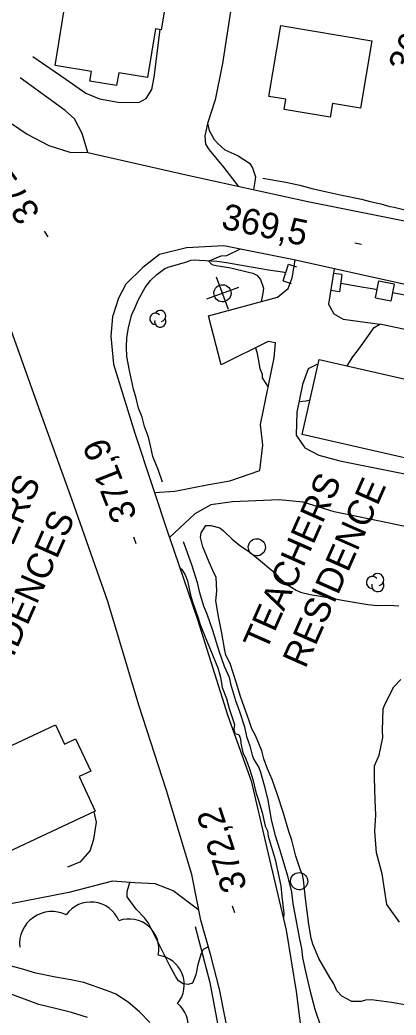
# Model space of a CAD drawing. Extents: x 287698 to 290158, y 5234163 to 5237182.
# Drawn here: x 289026.6 to 289070.4, y 5235213.3 to 5235329.2 of the extents above; entities that cross this region are included whole.
import ezdxf

# ---------------------------------------------------------------- set-up
doc = ezdxf.new("R2010")
doc.units = 0
for name, color, linetype in [('Niveau 1', 7, 'Continuous'), ('Niveau 19', 7, 'Continuous'), ('Niveau 2', 7, 'Continuous'), ('Niveau 21', 7, 'Continuous'), ('Niveau 26', 7, 'Continuous'), ('Niveau 3', 7, 'Continuous'), ('Niveau 31', 7, 'Continuous'), ('Niveau 36', 7, 'Continuous'), ('Niveau 37', 7, 'Continuous'), ('Niveau 4', 7, 'Continuous'), ('Niveau 44', 7, 'Continuous')]:
    doc.layers.add(name, color=color, linetype=linetype)

msp = doc.modelspace()

# ---------------------------------------------------------------- linework, layer by layer
at = {"layer": 'Niveau 1'}
for points in [[(289048.42, 5235317.15), (289048.6, 5235316.29), (289049.21, 5235315.23), (289049.63, 5235314.77), (289050.44, 5235314.03), (289051.5, 5235313.58), (289051.98, 5235313.34), (289053.29, 5235312.48), (289053.67, 5235311.96), (289054.02, 5235310.88), (289053.93, 5235310.37), (289053.77, 5235309.43)], [(289052.23, 5235302.47), (289050.62, 5235301.7), (289049.96, 5235301.67), (289048.56, 5235301.06), (289048.92, 5235300.7), (289049.43, 5235300.59), (289051.12, 5235300.29), (289053.18, 5235299.78), (289053.7, 5235299.69), (289054.14, 5235299.43), (289054.58, 5235298.93), (289054.95, 5235297.95), (289054.85, 5235297.36), (289054.68, 5235296.38)], [(289064.69, 5235288.89), (289065.34, 5235289.94), (289066.09, 5235290.95), (289067.81, 5235293.34), (289068.48, 5235293.74)], [(289054, 5235290.99), (289054.14, 5235290.47), (289054.28, 5235289.88), (289054.5, 5235288.58), (289054.77, 5235287.91), (289054.76, 5235287.5)], [(289054.76, 5235287.5), (289055.48, 5235286.41)], [(289059.07, 5235284.74), (289059.91, 5235284.81), (289060.36, 5235284.94)], [(289041.7, 5235212.41), (289040.49, 5235213.66), (289039.17, 5235214.8), (289037.75, 5235215.73), (289037.07, 5235216.01), (289034.03, 5235217.09), (289032.52, 5235217.4), (289030.73, 5235217.71), (289028.45, 5235218.16), (289026.75, 5235218.66), (289024.85, 5235219.16)]]:
    msp.add_lwpolyline(points, dxfattribs=at)
at = {"layer": 'Niveau 19'}
for points in [[(289049.73, 5235336.7), (289052.08, 5235336.53), (289050.15, 5235324.1), (289049.32, 5235319.88), (289048.41, 5235317.11), (289048.1, 5235315.69), (289048.17, 5235314.7), (289048.6, 5235314.03), (289050.27, 5235312.01), (289052, 5235309.81)], [(289028.09, 5235324.9), (289031.94, 5235322.29), (289034.27, 5235320.64), (289035.86, 5235319.98), (289038.02, 5235319.6), (289040.43, 5235319.56), (289041.29, 5235320.03), (289041.92, 5235321.08), (289042.21, 5235322.49), (289042.91, 5235328.05)], [(289034.5, 5235313.73), (289033.82, 5235315.95), (289032.93, 5235317.65), (289031.86, 5235318.63), (289026.6, 5235322.44)], [(289042.25, 5235274.13), (289044.62, 5235274.29), (289048.56, 5235275.09), (289051.03, 5235275.51), (289054.51, 5235276.69), (289054.87, 5235279.65), (289054.59, 5235282.07), (289056.18, 5235289.84), (289056.34, 5235291.57), (289055.49, 5235291.72), (289050, 5235289.02), (289048.53, 5235294.7), (289056.57, 5235296.9), (289057.8, 5235297.88), (289058.27, 5235299.15), (289058.63, 5235301.2)], [(289063.17, 5235300.19), (289062.5, 5235296.09), (289063.13, 5235294.95), (289064.2, 5235294.33), (289068.48, 5235293.74)], [(289061.29, 5235289.01), (289061.14, 5235289.04), (289060.15, 5235288.53), (289059.49, 5235286.71), (289058.8, 5235283.5), (289058.75, 5235280.83), (289059.73, 5235279.34), (289061.39, 5235278.5), (289063.83, 5235277.83), (289082.68, 5235274.07)], [(289079.95, 5235268.41), (289068.42, 5235270.8), (289063.15, 5235271.89), (289059.54, 5235273), (289056.75, 5235273.28), (289051.31, 5235273.05), (289048.81, 5235272.71), (289046.96, 5235271.66), (289043.98, 5235268.9)], [(289032.29, 5235227.55), (289025.31, 5235226.2), (289020.93, 5235226.12), (289017.99, 5235226.64), (289015.19, 5235228.29), (289013.48, 5235230.3), (289012.08, 5235232.51), (289010.18, 5235236), (289010.03, 5235236.55)], [(289032.14, 5235230.54), (289033.66, 5235231.19), (289034.77, 5235232.41), (289035.17, 5235233.76), (289035.5, 5235235.74), (289035.24, 5235236.94), (289035.22, 5235236.98)], [(289047.42, 5235225.49), (289044.4, 5235227.75), (289042.31, 5235228.56), (289039.94, 5235228.7), (289037.34, 5235228.89), (289032.29, 5235227.55)]]:
    msp.add_lwpolyline(points, dxfattribs=at)
at = {"layer": 'Niveau 2'}
for points in [[(289071.57, 5235214.44), (289069.82, 5235214.75), (289067.5, 5235215.06), (289066.82, 5235215.02), (289066.32, 5235214.86), (289065.21, 5235214.86), (289064.04, 5235215.49), (289063.48, 5235216.13), (289063.11, 5235216.91), (289062.64, 5235217.68), (289061.38, 5235219.88), (289060.68, 5235221.54), (289060.5, 5235222.26), (289060.23, 5235223.82), (289059.81, 5235226.85), (289059.6, 5235229.04), (289059.46, 5235229.64), (289059.23, 5235230.16), (289058.69, 5235231.8), (289058.23, 5235233.67), (289057.87, 5235234.65), (289057.21, 5235236.9), (289056.57, 5235238.92), (289055.94, 5235240.72), (289055.4, 5235241.97), (289054.98, 5235243.14), (289054.74, 5235244.06), (289054.01, 5235245.83), (289053.58, 5235246.62), (289053.26, 5235247.57), (289052.26, 5235250.4), (289051.76, 5235252.06), (289051.05, 5235254.23), (289050.55, 5235255.21), (289050.44, 5235255.74), (289050.1, 5235257.75), (289049.68, 5235259.69), (289049.39, 5235261.51), (289049.49, 5235262.65), (289049.43, 5235264.27), (289049.18, 5235264.72), (289048.62, 5235266.01), (289047.88, 5235267.83), (289047.59, 5235268.92), (289047.68, 5235269.43), (289048.24, 5235270.3), (289048.82, 5235270.28), (289049.84, 5235270.04), (289050.28, 5235269.68), (289051.27, 5235268.71), (289052.19, 5235267.98), (289053.17, 5235267.32), (289054.12, 5235266.59), (289056.24, 5235264.79), (289056.71, 5235264.24), (289057.74, 5235263.37), (289058.73, 5235262.77), (289059.26, 5235262.55), (289060.35, 5235262.28), (289061.55, 5235262.07), (289064.11, 5235261.62), (289067.07, 5235261.11), (289068.22, 5235260.99), (289069.59, 5235261.04), (289070.7, 5235260.96)], [(289045.19, 5235265.39), (289045.44, 5235265.17), (289045.82, 5235264.56), (289046.1, 5235263.86), (289046.21, 5235263.31), (289046.46, 5235262.02), (289046.72, 5235261.28), (289047.28, 5235259.67), (289047.57, 5235258.76), (289048.01, 5235257.59), (289048.74, 5235255.88), (289049.6, 5235253.72), (289049.92, 5235252.64), (289050.13, 5235251.45), (289050.63, 5235250.14), (289050.92, 5235249), (289051.56, 5235247.13), (289051.49, 5235246.62), (289051.58, 5235246.08), (289052.07, 5235245.95), (289052.24, 5235245.45), (289052.3, 5235244.95), (289052.52, 5235243.82), (289052.8, 5235243.32), (289053.23, 5235242.21), (289053.65, 5235240.88), (289054.07, 5235239.1), (289054.29, 5235238.53), (289054.79, 5235236.86), (289055.14, 5235235.29), (289055.39, 5235234.76), (289055.49, 5235234.14)], [(289068.76, 5235229.74), (289068.07, 5235232.19), (289067.91, 5235234.7), (289068, 5235236.57), (289067.95, 5235238.32), (289067.85, 5235240.91), (289067.87, 5235242.32), (289068.38, 5235243.55), (289068.83, 5235245.63), (289068.78, 5235246.42), (289068.87, 5235248.95), (289069.06, 5235249.46), (289070.09, 5235251.52), (289070.91, 5235252.35)], [(289055.49, 5235234.14), (289056.28, 5235231.4)], [(289056.28, 5235231.4), (289056.94, 5235228.34), (289057.05, 5235227.1), (289057.29, 5235225.15), (289057.25, 5235224.52)], [(289034.45, 5235213.01), (289032.59, 5235213.59), (289031.04, 5235213.97), (289029.9, 5235214.26), (289028.77, 5235214.54), (289026.08, 5235215.52), (289024.53, 5235216.1), (289022.46, 5235216.88), (289020.18, 5235217.66), (289017.81, 5235218.64), (289015, 5235220.53), (289013.86, 5235221.13), (289008.49, 5235224.29), (289006.13, 5235225.32), (289003.14, 5235226.71), (289000.82, 5235227.84), (288997.87, 5235229.4)], [(289070.78, 5235224.1), (289069.29, 5235226.16), (289068.76, 5235229.74)], [(289048.52, 5235221.22), (289047.93, 5235220.91), (289047.67, 5235220.45), (289047.29, 5235219.19), (289047.07, 5235217.97), (289046.68, 5235217.02), (289046.16, 5235216.85), (289045.59, 5235216.93), (289045.04, 5235217.27), (289044.69, 5235217.82), (289044, 5235219.12), (289042.77, 5235221.59), (289041.55, 5235224), (289041.09, 5235224.61), (289040.1, 5235225.64), (289039.05, 5235227.06), (289039.07, 5235227.67), (289039.39, 5235228.74)]]:
    msp.add_lwpolyline(points, dxfattribs=at)
at = {"layer": 'Niveau 21'}
for points in [[(289051.01, 5235210.21), (289049.81, 5235216.29), (289048.8, 5235220.24), (289047.65, 5235224.33), (289046.59, 5235229.67), (289043.66, 5235239.45), (289040.41, 5235249.36), (289036.82, 5235261.45), (289032.64, 5235273.38), (289028.79, 5235283.99), (289024.75, 5235295.32), (289020.51, 5235305.9), (289017.3, 5235311.34), (289013.01, 5235319.81), (289005.45, 5235331.91), (288999.4, 5235343.09), (288992.49, 5235356.27), (288982.57, 5235373.74), (288975, 5235386.48)], [(289019.37, 5235326.63), (289022.32, 5235321.12), (289024.64, 5235317.78), (289027.44, 5235315.85), (289029.93, 5235314.53), (289032.4, 5235313.77), (289034.5, 5235313.73)], [(289034.5, 5235313.73), (289045.93, 5235311.14)], [(289045.93, 5235311.14), (289060.1, 5235308.04), (289073.88, 5235305.28), (289081.05, 5235303.81), (289095.4, 5235300.65), (289108.12, 5235297.8), (289131.25, 5235292.99), (289144.32, 5235289.83), (289156.39, 5235287.08)], [(289095.89, 5235292.92), (289058.48, 5235301.23), (289050.3, 5235302.85), (289045.97, 5235302.62), (289042.81, 5235301.84), (289040.88, 5235300.33), (289038.92, 5235298.4), (289038.06, 5235296.77), (289037.37, 5235294.59), (289037.17, 5235292.33), (289037.47, 5235289.07), (289039.96, 5235281.04), (289043.92, 5235269.09), (289043.98, 5235268.9), (289047.26, 5235259.36), (289050.77, 5235248.14), (289053.51, 5235240.55), (289055.34, 5235232.73), (289057.56, 5235223.18), (289058.72, 5235216.05)], [(289058.72, 5235216.05), (289059.91, 5235206.82)]]:
    msp.add_lwpolyline(points, dxfattribs=at)
at = {"layer": 'Niveau 26'}
for p, q in [((289057.21, 5235298.8), (289057.84, 5235300.72)), ((289057.84, 5235300.72), (289058.79, 5235300.41)), ((289057.21, 5235298.8), (289058.16, 5235298.49)), ((289064.06, 5235299.51), (289063.07, 5235299.65)), ((289064.06, 5235299.51), (289063.78, 5235297.51)), ((289067.96, 5235296.8), (289068.35, 5235298.78)), ((289068.35, 5235298.78), (289069.33, 5235298.59)), ((289063.78, 5235297.51), (289062.79, 5235297.65)), ((289070.15, 5235298.4), (289069.17, 5235298.6)), ((289070.15, 5235298.4), (289069.76, 5235296.42)), ((289067.96, 5235296.8), (289068.94, 5235296.6)), ((289069.76, 5235296.42), (289068.78, 5235296.61))]:
    msp.add_line(p, q, dxfattribs=at)
at = {"layer": 'Niveau 3'}
for p, q in [((289029.87, 5235303.9), (289029.46, 5235304.58)), ((289065.56, 5235303.23), (289066.34, 5235303.05)), ((289040.11, 5235268.17), (289039.86, 5235268.93)), ((289051.58, 5235225.21), (289051.32, 5235225.97))]:
    msp.add_line(p, q, dxfattribs=at)
at = {"layer": 'Niveau 31'}
for points in [[(289031.97, 5235331.81), (289040.34, 5235330.44), (289040.71, 5235332.71), (289043.72, 5235332.22), (289043.03, 5235328.03), (289042.37, 5235328.14), (289041.45, 5235322.46), (289038.08, 5235323.01), (289037.84, 5235321.54), (289034.73, 5235322.04), (289034.92, 5235323.18), (289030.67, 5235323.88)], [(289056.94, 5235328.52), (289067.53, 5235326.75), (289066.22, 5235318.88), (289062.98, 5235319.42), (289062.71, 5235317.85), (289057.35, 5235318.74), (289057.55, 5235319.94), (289055.56, 5235320.27)], [(289082.91, 5235275.54), (289059.44, 5235280.9), (289061.43, 5235289.64), (289084.9, 5235284.27)], [(289035.35, 5235237.04), (289019.42, 5235229.57), (289014.72, 5235239.6), (289030.71, 5235247.1), (289031.77, 5235244.83), (289033.06, 5235245.44), (289034.82, 5235241.69), (289033.46, 5235241.06)]]:
    msp.add_lwpolyline(points, close=True, dxfattribs=at)
at = {"layer": 'Niveau 36'}
for p, q in [((289050.85, 5235295.46), (289049.48, 5235299.21)), ((289052.04, 5235298.02), (289048.29, 5235296.65))]:
    msp.add_line(p, q, dxfattribs=at)
for centre, major_axis in [((289050.16, 5235297.34), (-0.907, 0.42)), ((289054.16, 5235267.76), (0.908, -0.42)), ((289059.08, 5235228.88), (0.908, -0.42))]:
    msp.add_ellipse(centre, major_axis=major_axis, ratio=0.999982, dxfattribs=at)
at = {"layer": 'Niveau 37'}
msp.add_lwpolyline([(289090.26, 5235270.32), (289094.06, 5235287.73), (289086.1, 5235289.11), (289086.25, 5235289.96), (289068.48, 5235293.74)], dxfattribs=at)
at = {"layer": 'Niveau 4'}
for points in [[(289054.87, 5235310.74), (289057.55, 5235310.27), (289059.18, 5235309.92), (289060.72, 5235309.49), (289062.31, 5235309.17), (289064.07, 5235308.77), (289066.35, 5235308.31), (289067.35, 5235308.01), (289068.59, 5235307.77), (289069.65, 5235307.45), (289070.16, 5235307.36), (289071.23, 5235307.09), (289073.3, 5235306.64), (289073.7, 5235306.51)], [(289043.18, 5235275.33), (289042.69, 5235276.8), (289042.46, 5235277.27), (289042.06, 5235278.33), (289041.83, 5235279.41), (289041.54, 5235280.58), (289041.1, 5235281.83), (289040.8, 5235282.9), (289040.38, 5235283.97), (289040.13, 5235285.11), (289039.81, 5235286.18), (289039.32, 5235288.34), (289039.04, 5235289.97), (289038.97, 5235291.08), (289039.02, 5235292.17), (289039.22, 5235293.31), (289039.62, 5235294.91), (289039.89, 5235295.41), (289040.36, 5235296.54), (289041.15, 5235298.01), (289041.78, 5235298.83), (289042.53, 5235299.51), (289043.44, 5235300.22), (289043.94, 5235300.4), (289046, 5235301.01), (289046.48, 5235301.19), (289046.98, 5235301.25), (289047.48, 5235301.2), (289049.55, 5235301.08), (289050.61, 5235300.91), (289052.84, 5235300.52), (289055.52, 5235300.05), (289057.14, 5235299.82), (289057.52, 5235299.75)], [(289063.92, 5235298.52), (289066.58, 5235298.05), (289067.58, 5235297.88), (289068.15, 5235297.78)], [(289069.96, 5235297.42), (289072.66, 5235296.94), (289074.21, 5235296.67), (289075.34, 5235296.47), (289077.15, 5235296.07)], [(289045.6, 5235268.45), (289046.56, 5235265.74), (289047.23, 5235263.67), (289047.45, 5235262.6), (289047.95, 5235260.95), (289048.37, 5235259.88), (289048.99, 5235258.1), (289049.75, 5235255.69), (289050.37, 5235253.92), (289050.92, 5235252.64), (289051.11, 5235251.88), (289051.66, 5235249.93), (289052.14, 5235248.65), (289052.72, 5235246.84), (289052.97, 5235245.72), (289053.36, 5235244.64), (289053.6, 5235243.56), (289053.81, 5235243.06), (289054.38, 5235242.1), (289054.57, 5235241.56), (289055.07, 5235239.91), (289055.43, 5235238.3), (289055.83, 5235236.08), (289056.25, 5235234.3), (289056.83, 5235232.49), (289057.74, 5235229.51), (289058.18, 5235227.6), (289058.35, 5235226.25), (289058.58, 5235225.03), (289059.1, 5235222.34), (289059.36, 5235221.06), (289059.46, 5235220.01), (289059.76, 5235218.73), (289060.33, 5235216.2), (289060.91, 5235213.96), (289061.65, 5235211.82)], [(289046.99, 5235223.59), (289048.69, 5235217.08), (289049.7, 5235211.68), (289050.5, 5235206.5), (289050.75, 5235201.38), (289050.97, 5235195.39)]]:
    msp.add_lwpolyline(points, dxfattribs=at)
at = {"layer": 'Niveau 44'}
for centre, radius, start, end in [((289042.91, 5235294.69), 0.654, 282.2692, 149.7263), ((289042.35, 5235294.37), 0.654, 44.1154, 269.804), ((289042.91, 5235294.04), 0.654, 166.9369, 29.6212), ((289067.62, 5235263.65), 0.707, 44.1154, 269.804), ((289068.23, 5235264), 0.707, 282.2692, 149.7263), ((289068.23, 5235263.3), 0.707, 166.9369, 29.6212)]:
    msp.add_arc(centre, radius, start, end, dxfattribs=at)
for centre, major_axis, ratio, start_param, end_param in [((289034.84, 5235222.92), (0.93, 3.41), 0.999837, 5.374596, 7.498309), ((289030.32, 5235221.57), (-2.17, 3.1), 0.999959, 5.221657, 7.346248), ((289039.27, 5235221), (2.74, 2.15), 0.999887, 5.404111, 7.531468), ((289042.24, 5235216.82), (3.22, 1.29), 0.999342, 5.218258, 7.344379), ((289042.83, 5235212.02), (3.3, -0.57), 0.999994, 5.223074, 7.346131)]:
    msp.add_ellipse(centre, major_axis=major_axis, ratio=ratio, start_param=start_param, end_param=end_param, dxfattribs=at)

# ---------------------------------------------------------------- texts
at = {"layer": 'Niveau 3'}
for s, rotation, p in [('369,6', 66.1217, (289072.07, 5235322.7)), ('371,3', 125.4786, (289029.06, 5235306.77)), ('369,5', 347.9991, (289049.9, 5235304.91)), ('371,9', 111.4755, (289040.27, 5235271.37)), ('372,2', 108.2527, (289053.07, 5235228.16))]:
    msp.add_text(s, height=3, rotation=rotation, dxfattribs=at).set_placement(p)
at = {"layer": 'Niveau 31'}
for s, p in [('TEACHERS', (289020.21, 5235255.37)), ('TEACHERS', (289055.22, 5235255.54)), ('RESIDENCE', (289059.8, 5235253.54)), ('RESIDENCES', (289022.48, 5235247.34))]:
    msp.add_text(s, height=3, rotation=66.1212, dxfattribs=at).set_placement(p)

doc.saveas('drawing.dxf')
